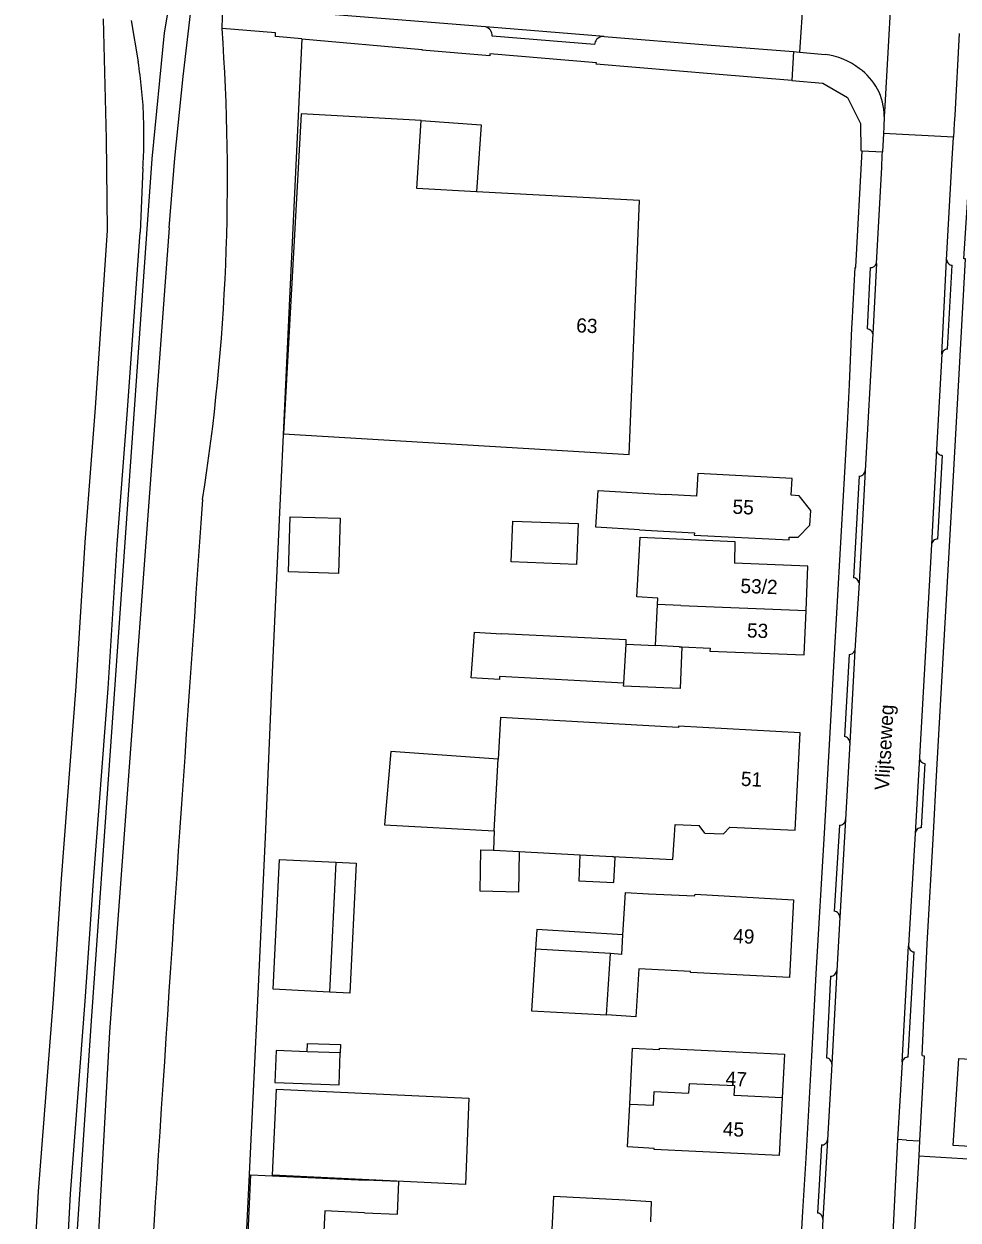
# Model space of a CAD drawing. Extents: x 194485 to 197793, y 468269 to 470822.
# Drawn here: x 194777.6 to 194856.3, y 470320 to 470420.8 of the extents above; entities that cross this region are included whole.
import ezdxf

# ---------------------------------------------------------------- set-up
doc = ezdxf.new("R2010")
doc.units = 0
for name, color, linetype in [('BGT grensvlak begroeid terreindeel', 7, 'Continuous'), ('BGT grensvlak gebouwinstallatie plus 1', 7, 'Continuous'), ('BGT grensvlak onbegroeid terreindeel', 7, 'Continuous'), ('BGT grensvlak overig bouwwerk uitbreiding populatie', 7, 'Continuous'), ('BGT grensvlak pand op maaiveld', 7, 'Continuous'), ('BGT grensvlak pand op maaiveld LR', 7, 'Continuous'), ('BGT grensvlak waterdeel', 7, 'Continuous'), ('BGT grensvlak wegdeel', 7, 'Continuous'), ('BGT tekst huisnummerreeks', 7, 'Continuous'), ('BGT tekst openbare ruimte label weg', 7, 'Continuous')]:
    doc.layers.add(name, color=color, linetype=linetype)

msp = doc.modelspace()

# ---------------------------------------------------------------- linework, layer by layer
at = {"layer": 'BGT grensvlak begroeid terreindeel'}
for centre, radius, start, end in [((194618.91, 470407.78), 175.86, 351.1492, 4.1181), ((203995.64, 469731.35), 9225.85, 175.963837, 176.35668)]:
    msp.add_arc(centre, radius, start, end, dxfattribs=at)
at = {"layer": 'BGT grensvlak gebouwinstallatie plus 1'}
for p, q in [((194811.08, 470412.64), (194816.14, 470412.28)), ((194816.14, 470412.28), (194815.75, 470406.65)), ((194828.33, 470368.54), (194830.81, 470368.43)), ((194833.02, 470368.32), (194832.9, 470364.8)), ((194828.13, 470365.02), (194828.15, 470365.25)), ((194832.9, 470364.8), (194828.13, 470365.02)), ((194803.89, 470350.18), (194805.6, 470350.09)), ((194805.6, 470350.09), (194805.07, 470339.16)), ((194805.07, 470339.16), (194803.36, 470339.24))]:
    msp.add_line(p, q, dxfattribs=at)
for points in [[(194804.26, 470379.15), (194804.12, 470374.51), (194799.9, 470374.64), (194800.04, 470379.27), (194804.26, 470379.15)], [(194817.57, 470358.86), (194808.54, 470359.52), (194807.99, 470353.32), (194817.24, 470352.83)], [(194828.07, 470344.06), (194820.82, 470344.52), (194820.71, 470342.87)], [(194801.48, 470334.22), (194801.5, 470334.92), (194804.29, 470334.82), (194804.26, 470334.12)]]:
    msp.add_lwpolyline(points, dxfattribs=at)
at = {"layer": 'BGT grensvlak onbegroeid terreindeel'}
msp.add_lwpolyline([(194801.03, 470419.54), (194800, 470397.66), (194799.43, 470385.59), (194799.14, 470379.64), (194798.87, 470373.52), (194798.53, 470366.2), (194797.94, 470352.28), (194797.32, 470339.12), (194796.96, 470331.49), (194796.6, 470323.9), (194795.35, 470298.53), (194795.01, 470289.41)], dxfattribs=at)
at = {"layer": 'BGT grensvlak overig bouwwerk uitbreiding populatie'}
msp.add_line((194804.26, 470334.12), (194801.48, 470334.22), dxfattribs=at)
msp.add_lwpolyline([(194801.48, 470334.22), (194798.86, 470334.32), (194798.77, 470331.64), (194804.17, 470331.44), (194804.26, 470334.12)], dxfattribs=at)
at = {"layer": 'BGT grensvlak pand op maaiveld'}
for p, q in [((194829.46, 470378.17), (194831.48, 470378.05)), ((194830.81, 470368.43), (194830.99, 470371.89)), ((194828.15, 470365.25), (194828.33, 470368.54)), ((194832.8, 470368.33), (194830.81, 470368.43)), ((194832.8, 470368.33), (194833.02, 470368.32)), ((194817.69, 470365.83), (194817.68, 470365.58)), ((194828.15, 470365.25), (194817.69, 470365.83)), ((194817.24, 470352.83), (194817.57, 470358.86)), ((194834.96, 470352.64), (194834.49, 470353.26)), ((194817.24, 470352.83), (194817.16, 470351.21)), ((194832.28, 470350.41), (194832.42, 470352.46)), ((194834.96, 470352.64), (194836.55, 470352.56)), ((194836.55, 470352.56), (194837.08, 470353.14)), ((194816.04, 470347.73), (194816.1, 470351.23)), ((194816.1, 470351.23), (194817.16, 470351.21)), ((194798.61, 470339.48), (194799.15, 470350.41)), ((194799.15, 470350.41), (194803.89, 470350.18)), ((194819.33, 470351.09), (194819.27, 470347.67)), ((194819.33, 470351.09), (194824.45, 470350.79)), ((194827.18, 470350.65), (194832.28, 470350.41)), ((194803.89, 470350.18), (194803.36, 470339.24)), ((194819.27, 470347.67), (194816.04, 470347.73)), ((194827.97, 470342.42), (194828.07, 470344.06)), ((194827.02, 470342.48), (194820.71, 470342.87)), ((194827.97, 470342.42), (194827.02, 470342.48)), ((194803.36, 470339.24), (194798.61, 470339.48)), ((194815.09, 470330.32), (194814.8, 470323.04)), ((194841.49, 470330.33), (194841.24, 470325.49))]:
    msp.add_line(p, q, dxfattribs=at)
for points in [[(194811.08, 470412.64), (194800.97, 470413.2), (194799.49, 470386.25), (194828.59, 470384.51)], [(194815.75, 470406.65), (194810.71, 470406.93), (194811.08, 470412.64)], [(194828.59, 470384.51), (194829.47, 470405.9), (194815.75, 470406.65)], [(194831.48, 470378.05), (194834.09, 470377.92), (194834.08, 470377.72), (194842.08, 470377.34), (194842.08, 470377.56), (194842.82, 470377.55), (194843.82, 470378.58), (194843.89, 470379.8), (194842.9, 470381.05), (194842.24, 470381.09), (194842.32, 470382.49), (194834.37, 470382.92), (194834.27, 470381.02), (194831.67, 470381.16)], [(194829.46, 470378.17), (194825.8, 470378.4), (194825.99, 470381.5), (194831.67, 470381.16)], [(194818.8, 470378.92), (194824.29, 470378.7), (194824.16, 470375.26), (194818.67, 470375.48), (194818.8, 470378.92)], [(194829.45, 470375.98), (194829.53, 470377.57), (194837.49, 470377.2), (194837.46, 470375.37)], [(194830.99, 470371.89), (194831.01, 470372.42), (194829.25, 470372.52), (194829.45, 470375.98)], [(194843.49, 470371.39), (194843.63, 470375.12), (194837.46, 470375.37)], [(194833.02, 470368.32), (194835.41, 470368.22), (194835.39, 470367.97), (194843.34, 470367.66), (194843.49, 470371.39)], [(194817.68, 470365.58), (194815.29, 470365.7), (194815.57, 470369.55), (194817.84, 470369.42)], [(194828.33, 470368.54), (194828.35, 470368.91), (194817.84, 470369.42)], [(194837.08, 470353.14), (194842.58, 470352.88), (194842.99, 470361.08), (194832.76, 470361.64), (194832.74, 470361.54), (194817.76, 470362.36), (194817.57, 470358.86)], [(194832.42, 470352.46), (194832.48, 470353.35), (194834.49, 470353.26)], [(194824.45, 470350.79), (194824.35, 470348.62), (194827.31, 470348.47), (194827.41, 470350.59), (194827.18, 470350.65)], [(194828.07, 470344.06), (194828.28, 470347.63), (194830.23, 470347.53)], [(194830.23, 470347.53), (194834.1, 470347.34), (194834.15, 470347.48), (194842.42, 470347), (194842.09, 470340.47), (194833.75, 470340.88), (194833.75, 470340.97), (194829.41, 470341.21)], [(194820.71, 470342.87), (194820.37, 470337.66), (194826.7, 470337.32)], [(194829.41, 470341.21), (194829.15, 470337.17), (194826.7, 470337.32)], [(194868.69, 470332.39), (194868.31, 470325.81), (194865.09, 470325.96), (194865.06, 470325.79), (194855.89, 470326.33), (194856.36, 470333.64), (194865.57, 470333.12), (194865.79, 470337.15)], [(194828.65, 470329.81), (194828.89, 470334.52), (194831.14, 470334.41), (194831.14, 470334.51), (194841.68, 470334.02), (194841.49, 470330.33)], [(194814.8, 470323.04), (194798.57, 470323.81), (194798.91, 470331.08), (194815.09, 470330.32)], [(194841.24, 470325.49), (194830.71, 470325.98), (194830.71, 470326.08), (194828.46, 470326.2), (194828.65, 470329.81)], [(194796.01, 470307.88), (194796.74, 470323.85), (194806.4, 470323.4)], [(194806.31, 470320.65), (194809.09, 470320.53), (194809.19, 470323.28), (194806.4, 470323.4)], [(194822.1, 470319.22), (194822.25, 470322.05), (194828.26, 470321.74), (194830.46, 470321.61), (194830.38, 470319.88)], [(194806.31, 470320.65), (194802.97, 470320.83), (194802.33, 470307.59)]]:
    msp.add_lwpolyline(points, dxfattribs=at)
at = {"layer": 'BGT grensvlak pand op maaiveld LR'}
for p, q in [((194832.95, 470371.8), (194830.99, 470371.89)), ((194832.95, 470371.8), (194843.49, 470371.39)), ((194817.16, 470351.21), (194819.33, 470351.09)), ((194824.45, 470350.79), (194827.18, 470350.65)), ((194826.7, 470337.32), (194827.02, 470342.48)), ((194833.64, 470331.53), (194833.6, 470330.73)), ((194837.49, 470331.34), (194833.64, 470331.53)), ((194837.45, 470330.54), (194837.49, 470331.34)), ((194830.64, 470329.71), (194830.71, 470330.88)), ((194830.71, 470330.88), (194833.6, 470330.73)), ((194841.49, 470330.33), (194837.45, 470330.54)), ((194828.65, 470329.81), (194830.64, 470329.71))]:
    msp.add_line(p, q, dxfattribs=at)
at = {"layer": 'BGT grensvlak waterdeel'}
for points in [[(194789.9, 470422.67), (194789.45, 470420.03), (194788.4, 470409.42), (194787.94, 470403.1)], [(194789.86, 470403.6), (194790.35, 470409.48), (194791.05, 470416.35), (194791.71, 470422.11), (194791.78, 470422.52)], [(194789.86, 470403.6), (194784.84, 470335.89), (194782.25, 470288.77), (194781.39, 470266.03), (194779.11, 470215.4), (194777.31, 470165.27)], [(194787.94, 470403.1), (194784.95, 470360.34), (194783.28, 470336.83), (194781.56, 470310.94), (194780.49, 470288.86), (194779.42, 470260.41), (194778.58, 470240.88), (194777.57, 470215.41), (194776.44, 470188.63), (194775.58, 470167.39)]]:
    msp.add_lwpolyline(points, dxfattribs=at)
at = {"layer": 'BGT grensvlak wegdeel'}
for p, q in [((194843.3, 470423.87), (194842.93, 470418.4)), ((194794.31, 470420.41), (194794.39, 470422.3)), ((194816.51, 470420.53), (194798.92, 470421.94)), ((194786.65, 470421.07), (194787.25, 470417.59)), ((194826.49, 470419.74), (194816.51, 470420.53)), ((194825.69, 470419.05), (194817.06, 470419.75)), ((194801.03, 470419.54), (194811.17, 470418.64)), ((194842.44, 470418.45), (194842.3, 470416.02)), ((194842.44, 470418.45), (194842.93, 470418.4)), ((194842.93, 470418.4), (194845.1, 470418.21)), ((194850.01, 470411.57), (194849.93, 470410.01)), ((194855.9, 470411.26), (194850.01, 470411.57)), ((194848.23, 470410.11), (194849.93, 470410.01)), ((194787.64, 470408.62), (194787.41, 470403.24)), ((194849.41, 470400.6), (194849.11, 470394.69)), ((194854.93, 470392.96), (194855.33, 470400.92)), ((194848.9, 470400.27), (194848.65, 470395.1)), ((194855.41, 470393.39), (194855.8, 470400.47)), ((194849.11, 470394.69), (194848.47, 470383.16)), ((194854.93, 470392.96), (194854.48, 470384.95)), ((194854.48, 470384.95), (194854.05, 470376.93)), ((194854.94, 470384.45), (194854.56, 470377.39)), ((194847.95, 470382.71), (194847.48, 470374.14)), ((194848.47, 470383.16), (194847.95, 470373.72)), ((194854.05, 470376.93), (194853.03, 470359.03)), ((194847.95, 470373.72), (194847.61, 470368.01)), ((194847.11, 470367.67), (194846.73, 470360.76)), ((194847.61, 470368.01), (194847.19, 470360.24)), ((194847.19, 470360.24), (194846.82, 470353.77)), ((194853.03, 470359.03), (194852.67, 470352.6)), ((194853.49, 470358.5), (194853.19, 470353.08)), ((194846.31, 470353.31), (194845.87, 470346.04)), ((194846.82, 470353.77), (194846.33, 470345.53)), ((194852.67, 470352.6), (194852.13, 470343.13)), ((194846.33, 470345.53), (194846.07, 470341.06)), ((194851.58, 470333.33), (194852.13, 470343.13)), ((194852.09, 470333.75), (194852.6, 470342.63)), ((194845.56, 470340.59), (194845.2, 470333.7)), ((194846.07, 470341.06), (194845.66, 470333.18)), ((194845.66, 470333.18), (194845.29, 470326.8)), ((194851.58, 470333.33), (194851.19, 470326.84)), ((194844.8, 470326.37), (194844.45, 470320.63)), ((194845.29, 470326.8), (194844.91, 470320.11)), ((194851.19, 470326.84), (194850.71, 470317.27)), ((194851.94, 470326.78), (194851.19, 470326.84)), ((194851.94, 470326.78), (194853.05, 470326.72)), ((194853.05, 470326.72), (194852.98, 470325.44)), ((194852.98, 470325.44), (194881.88, 470323.68)), ((194844.91, 470320.11), (194844.37, 470310.65))]:
    msp.add_line(p, q, dxfattribs=at)
for points in [[(194850.96, 470428.53), (194850.9, 470427.44), (194850.53, 470420.88), (194850.5, 470420.36), (194850.11, 470413.38), (194850.08, 470413)], [(194784.67, 470403.39), (194784.58, 470411.12), (194784.34, 470421.21)], [(194801.03, 470419.54), (194798.82, 470419.73), (194798.82, 470420.04), (194794.31, 470420.41)], [(194826.49, 470419.74), (194835.5, 470419.01), (194842.44, 470418.45)], [(194853.26, 470333.89), (194853.7, 470343.31), (194854.23, 470352.63), (194854.48, 470357.45), (194855.99, 470384.21), (194856.47, 470392.84), (194856.92, 470401), (194856.77, 470401.01), (194857.49, 470411.81), (194857.63, 470411.8), (194858.09, 470419.89)], [(194856.39, 470419.99), (194856.01, 470413.06), (194855.97, 470412.42), (194855.93, 470411.81), (194855.9, 470411.26)], [(194842.3, 470416.02), (194835.84, 470416.55), (194825.83, 470417.39), (194825.85, 470417.52), (194816.87, 470418.26), (194816.86, 470418.11), (194811.17, 470418.57), (194811.17, 470418.64)], [(194842.3, 470416.02), (194844.89, 470415.79), (194846.97, 470414.59), (194848.07, 470412.41), (194848.11, 470410.12), (194848.23, 470410.11)], [(194850.08, 470413), (194850.04, 470412.12), (194850.01, 470411.57)], [(194855.33, 470400.92), (194855.8, 470409.42), (194855.9, 470411.26)], [(194842.64, 470310.28), (194843.23, 470320.75), (194843.51, 470325.26), (194843.99, 470333.86), (194844.35, 470340.77), (194845.05, 470352.62), (194845.49, 470360.56), (194845.92, 470368.21), (194846.75, 470383.02), (194846.98, 470387.04), (194847.14, 470390.41), (194847.34, 470395.18), (194847.36, 470395.56), (194847.63, 470400.26), (194847.68, 470400.27), (194847.69, 470400.34), (194848.23, 470410.11)], [(194849.41, 470400.6), (194849.86, 470408.72), (194849.91, 470409.73), (194849.93, 470410.01)], [(194775.17, 470171.28), (194776.01, 470189.72), (194776.54, 470201.59), (194777.11, 470215.48), (194777.64, 470229.14), (194778.1, 470242.57), (194778.74, 470256), (194779.5, 470278.73), (194780.33, 470297.93), (194781.09, 470313.76), (194781.55, 470322.26), (194782.8, 470338.47), (194783.48, 470348.6), (194784.73, 470364.8), (194785.49, 470376.94), (194786.36, 470388.25), (194787.41, 470403.24)], [(194777.83, 470302.07), (194778.39, 470313.9), (194778.85, 470322.44), (194780.11, 470338.66), (194780.79, 470348.79), (194782.04, 470364.99), (194782.8, 470377.13), (194783.67, 470388.45), (194784.67, 470403.39)], [(194853.26, 470333.89), (194853.43, 470333.88), (194853.05, 470326.72)], [(194852.98, 470325.44), (194852.98, 470325.44), (194852.59, 470318.64)]]:
    msp.add_lwpolyline(points, dxfattribs=at)
for centre, radius, start, end in [((194816.32, 470419.82), 0.736, 36.4262, 75.0177), ((194816.32, 470419.82), 0.741, 354.7787, 36.4556), ((194826.43, 470418.99), 0.747, 85.6359, 140.9132), ((194826.43, 470419), 0.743, 141.0415, 175.5968), ((194844.33, 470412.25), 6.01, 52.7279, 82.6763), ((194748.47, 470411.49), 39.26, 5.6597, 8.944), ((194845.17, 470413), 4.91, 27.8687, 55.2675), ((194747.06, 470411.36), 40.68, 2.466, 5.6363), ((194845.17, 470413), 4.91, 0.0311, 27.8768), ((194747.03, 470411.39), 40.7, 359.2606, 2.423), ((194748.39, 470411.39), 39.35, 355.9659, 359.2367), ((194848.94, 470400.76), 0.492, 265.9513, 341.4288), ((194855.81, 470400.94), 0.479, 183.3823, 226.2365), ((194855.81, 470400.95), 0.482, 226.3606, 268.3741), ((194848.62, 470394.6), 0.501, 9.7351, 86.4002), ((194855.41, 470392.91), 0.482, 134.9925, 174.3989), ((194855.41, 470392.91), 0.483, 89.6358, 135.1078), ((194854.96, 470384.94), 0.484, 178.521, 225.4135), ((194854.96, 470384.94), 0.483, 225.3271, 267.7151), ((194847.98, 470383.19), 0.484, 266.3058, 307.4792), ((194847.98, 470383.2), 0.495, 307.8566, 355.831), ((194854.55, 470376.89), 0.503, 129.6998, 175.4658), ((194854.55, 470376.89), 0.501, 88.255, 129.8383), ((194847.43, 470373.61), 0.527, 11.5623, 84.8831), ((194847.1, 470368.24), 0.563, 270.9266, 335.6629), ((194846.68, 470360.25), 0.509, 44.3716, 84.967), ((194846.54, 470360.2), 0.646, 3.0713, 38.9831), ((194853.54, 470359), 0.509, 177.6818, 221.9272), ((194853.53, 470359), 0.504, 222.4186, 264.7329), ((194846.33, 470353.8), 0.494, 267.8067, 310.8629), ((194846.32, 470353.81), 0.506, 311.0795, 355.6568), ((194853.2, 470352.56), 0.526, 130.4834, 175.8811), ((194853.18, 470352.57), 0.511, 89.3003, 129.9204), ((194845.84, 470345.55), 0.496, 39.4014, 86.2992), ((194845.83, 470345.55), 0.5, 357.9429, 38.6142), ((194852.78, 470343.17), 0.651, 184.0782, 214.6908), ((194852.62, 470343.12), 0.491, 219.9404, 266.6664), ((194845.57, 470341.09), 0.499, 268.2881, 311.9942), ((194845.36, 470341.2), 0.727, 318.8948, 349.4459), ((194845.17, 470333.21), 0.489, 42.4584, 86.7753), ((194845.16, 470333.2), 0.496, 357.4712, 42.5465), ((194852.18, 470333.2), 0.616, 133.9437, 168.4347), ((194852.06, 470333.27), 0.486, 86.8125, 128.9147), ((194844.82, 470326.84), 0.473, 267.0255, 307.8688), ((194844.82, 470326.84), 0.474, 307.9893, 354.6434), ((194844.42, 470320.13), 0.5, 39.7736, 85.9203), ((194844.12, 470320.04), 0.791, 5.2474, 31.318)]:
    msp.add_arc(centre, radius, start, end, dxfattribs=at)

# ---------------------------------------------------------------- texts
at = {"layer": 'BGT tekst huisnummerreeks'}
for s, rotation, p in [('63', 357.6, (194824.12, 470394.81)), ('55', 357.3, (194837.28, 470379.54)), ('53/2', 357.8, (194837.95, 470372.87)), ('53', 357.8, (194838.5, 470369.12)), ('51', 357.1, (194837.98, 470356.62)), ('49', 357.1, (194837.33, 470343.39)), ('47', 357, (194836.69, 470331.38)), ('45', 357, (194836.46, 470327.14))]:
    msp.add_text(s, height=1.2, rotation=rotation, dxfattribs=at).set_placement(p)
at = {"layer": 'BGT tekst openbare ruimte label weg'}
msp.add_text('Vlijtseweg', height=1.2, rotation=86.7, dxfattribs=at).set_placement((194850.47, 470356.22))

doc.saveas('drawing.dxf')
